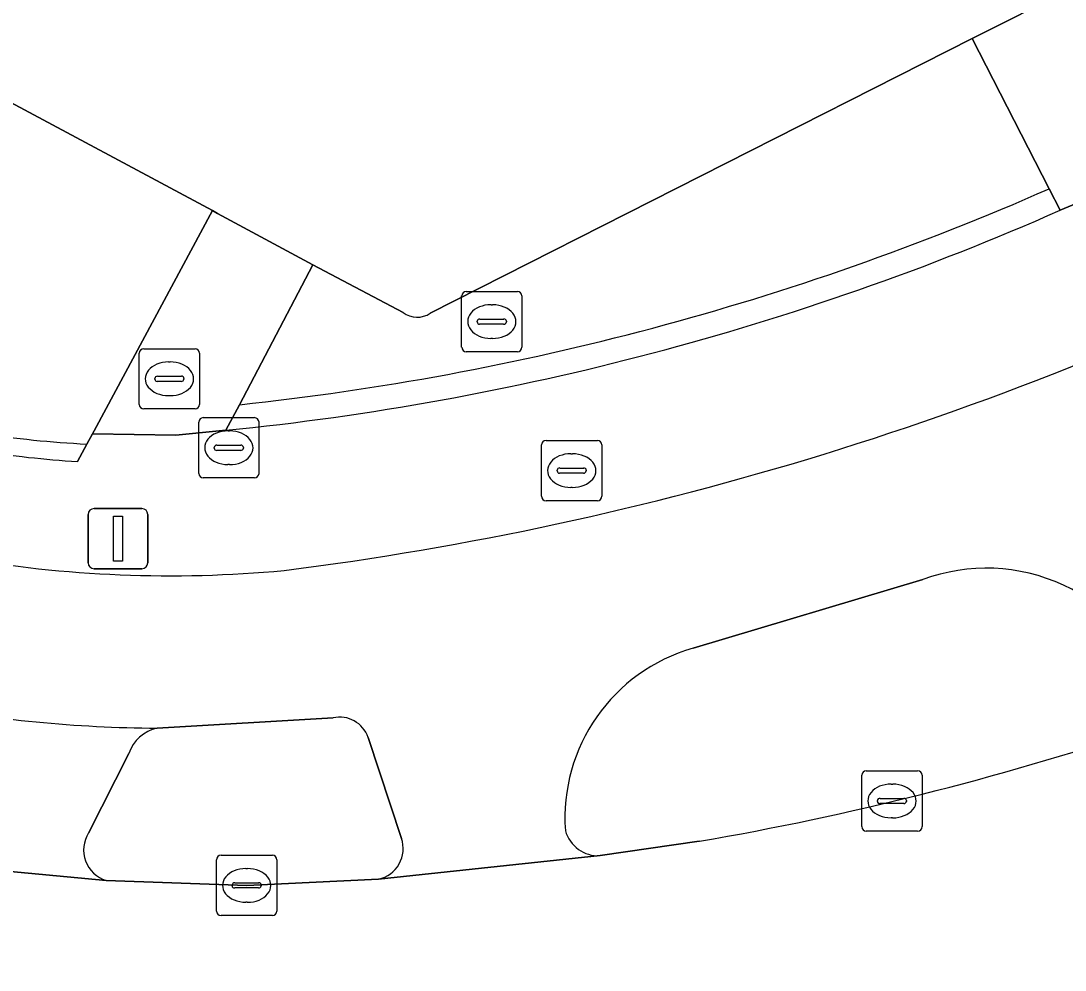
# Model space of a CAD drawing. Extents: x 159489 to 160304, y 383825 to 384531.
# Drawn here: x 160113.12 to 160130.45, y 383843.64 to 383859.41 of the extents above; entities that cross this region are included whole.
import ezdxf

# ---------------------------------------------------------------- set-up
doc = ezdxf.new("R2010")
doc.units = 0
for name, color, linetype in [('IMGEO_Fietspad_gesloten', 7, 'Continuous'), ('IMGEO_Groenvoorziening', 7, 'Continuous'), ('IMGEO_Haag', 7, 'Continuous'), ('IMGEO_Kolk', 7, 'Continuous'), ('IMGEO_Lichtmast', 7, 'Continuous'), ('IMGEO_Rijbaan_lokaal_gesloten', 7, 'Continuous'), ('IMGEO_Rijbaan_lokaal_open', 7, 'Continuous'), ('IMGEO_Rioolput', 7, 'Continuous'), ('IMGEO_Verkeerseiland_gesloten', 7, 'Continuous'), ('IMGEO_Verkeerseiland_groen', 7, 'Continuous'), ('IMGEO_Voetpad_open', 7, 'Continuous')]:
    doc.layers.add(name, color=color, linetype=linetype)

msp = doc.modelspace()

# ---------------------------------------------------------------- linework, layer by layer
at = {"layer": 'IMGEO_Fietspad_gesloten'}
for points in [[(160124.278, 383848.988), (160128.093, 383850.129)], [(160115.382, 383847.66), (160118.303, 383847.831)], [(160118.884, 383847.506), (160119.439, 383845.83)], [(160119.057, 383845.155), (160122.736, 383845.544)]]:
    msp.add_lwpolyline(points, dxfattribs=at)
for centre, radius, start, end in [((160110.845, 383902.838), 52.977, 277.2062, 297.0698), ((160115.596, 383870.409), 20.218, 259.9391, 275.3751), ((160129.148, 383847.283), 3.035, 19.7778, 110.3361), ((160125.082, 383846.17), 2.93, 105.9182, 184.1663), ((160115.567, 383870.652), 22.992, 259.5173, 269.5385), ((160118.415, 383847.349), 0.495, 18.5019, 103.0545), ((160122.705, 383846.11), 0.567, 195.6655, 273.1465), ((160118.952, 383845.66), 0.516, 281.7311, 19.2556)]:
    msp.add_arc(centre, radius, start, end, dxfattribs=at)
at = {"layer": 'IMGEO_Groenvoorziening'}
for points in [[(160116.3, 383856.255), (160109.665, 383859.816), (160108.908, 383855.168), (160108.39, 383855.224)], [(160130.192, 383856.619), (160128.913, 383859.113), (160119.918, 383854.55)], [(160130.375, 383856.262), (160130.192, 383856.619)], [(160114.218, 383852.379), (160114.311, 383852.55), (160114.338, 383852.6), (160116.3, 383856.255)], [(160119.466, 383854.563), (160117.969, 383855.355), (160116.749, 383853.032)], [(160116.749, 383853.032), (160116.526, 383852.607)], [(160114.061, 383852.089), (160114.218, 383852.379)]]:
    msp.add_lwpolyline(points, dxfattribs=at)
for centre, radius, start, end in [((160111.964, 383897.947), 45.169, 276.0806, 293.7997), ((160111.964, 383897.947), 45.169, 276.0806, 293.7997), ((160111.964, 383897.957), 45.579, 275.7442, 293.8244), ((160119.701, 383854.88), 0.395, 233.4028, 303.3023), ((160114.923, 383867.671), 15.308, 260.6994, 267.3602), ((160114.923, 383867.671), 15.308, 260.6994, 267.3602), ((160114.986, 383867.834), 15.772, 260.704, 266.6388)]:
    msp.add_arc(centre, radius, start, end, dxfattribs=at)
at = {"layer": 'IMGEO_Haag'}
for points in [[(160130.375, 383856.262), (160130.192, 383856.619)], [(160116.749, 383853.032), (160116.526, 383852.607)], [(160114.061, 383852.089), (160114.218, 383852.379)]]:
    msp.add_lwpolyline(points, dxfattribs=at)
for centre, radius, start, end in [((160111.964, 383897.947), 45.169, 276.0806, 293.7997), ((160111.964, 383897.957), 45.579, 275.7442, 293.8244), ((160114.923, 383867.671), 15.308, 260.6994, 267.3602), ((160114.986, 383867.834), 15.772, 260.704, 266.6388)]:
    msp.add_arc(centre, radius, start, end, dxfattribs=at)
at = {"layer": 'IMGEO_Kolk'}
for p, q in [((160127.155, 383846.952), (160128.007, 383846.952)), ((160127.08, 383846.026), (160127.08, 383846.878)), ((160128.081, 383846.878), (160128.081, 383846.026)), ((160127.568, 383846.732), (160127.593, 383846.732)), ((160127.339, 383846.446), (160127.339, 383846.458)), ((160127.777, 383846.409), (160127.379, 383846.409)), ((160127.382, 383846.495), (160127.78, 383846.495)), ((160127.823, 383846.458), (160127.823, 383846.446)), ((160127.591, 383846.172), (160127.566, 383846.172)), ((160128.007, 383845.952), (160127.155, 383845.952)), ((160116.444, 383845.55), (160117.296, 383845.55)), ((160116.369, 383844.624), (160116.369, 383845.476)), ((160117.37, 383845.476), (160117.37, 383844.624)), ((160116.857, 383845.33), (160116.882, 383845.33)), ((160116.628, 383845.044), (160116.628, 383845.056)), ((160117.066, 383845.007), (160116.668, 383845.007)), ((160116.671, 383845.093), (160117.069, 383845.093)), ((160117.112, 383845.056), (160117.112, 383845.044)), ((160116.88, 383844.77), (160116.855, 383844.77)), ((160117.296, 383844.55), (160116.444, 383844.55))]:
    msp.add_line(p, q, dxfattribs=at)
for points in [[(160127.155, 383846.952), (160128.007, 383846.952)], [(160127.08, 383846.026), (160127.08, 383846.878)], [(160128.081, 383846.878), (160128.081, 383846.026)], [(160128.007, 383845.952), (160127.155, 383845.952)], [(160116.444, 383845.55), (160117.296, 383845.55)], [(160116.369, 383844.624), (160116.369, 383845.476)], [(160117.37, 383845.476), (160117.37, 383844.624)], [(160117.296, 383844.55), (160116.444, 383844.55)]]:
    msp.add_lwpolyline(points, dxfattribs=at)
for centre, radius, start, end in [((160127.157, 383846.876), 0.0765, 91.552, 178.448), ((160127.157, 383846.876), 0.0765, 91.552, 178.448), ((160128.005, 383846.876), 0.0765, 1.552, 88.448), ((160128.005, 383846.876), 0.0765, 1.552, 88.448), ((160127.379, 383846.455), 0.0403, 85.8775, 175.7526), ((160127.376, 383846.445), 0.0366, 178.938, 274.7102), ((160127.78, 383846.452), 0.043, 264.8664, 352.4533), ((160127.784, 383846.457), 0.0386, 1.7309, 96.639), ((160127.157, 383846.028), 0.0765, 181.552, 268.448), ((160127.157, 383846.028), 0.0765, 181.552, 268.448), ((160128.005, 383846.028), 0.0765, 271.552, 358.448), ((160128.005, 383846.028), 0.0765, 271.552, 358.448), ((160116.446, 383845.474), 0.0765, 91.552, 178.448), ((160116.446, 383845.474), 0.0765, 91.552, 178.448), ((160117.294, 383845.474), 0.0765, 1.552, 88.448), ((160117.294, 383845.474), 0.0765, 1.552, 88.448), ((160116.668, 383845.053), 0.0403, 85.8775, 175.7526), ((160116.665, 383845.043), 0.0366, 178.938, 274.7102), ((160117.069, 383845.05), 0.043, 264.8664, 352.4533), ((160117.073, 383845.055), 0.0386, 1.7309, 96.639), ((160116.446, 383844.626), 0.0765, 181.552, 268.448), ((160116.446, 383844.626), 0.0765, 181.552, 268.448), ((160117.294, 383844.626), 0.0765, 271.552, 358.448), ((160117.294, 383844.626), 0.0765, 271.552, 358.448)]:
    msp.add_arc(centre, radius, start, end, dxfattribs=at)
for centre, major_axis, ratio, start_param, end_param in [((160127.567, 383846.452), (-0.387, 0.002), 0.722429, 4.712389, 7.853982), ((160127.592, 383846.452), (-0.39, 0.002), 0.717154, 1.570796, 4.712389), ((160116.856, 383845.05), (-0.387, 0.002), 0.722429, 4.712389, 7.853982), ((160116.881, 383845.05), (-0.39, 0.002), 0.717154, 1.570796, 4.712389)]:
    msp.add_ellipse(centre, major_axis=major_axis, ratio=ratio, start_param=start_param, end_param=end_param, dxfattribs=at)
at = {"layer": 'IMGEO_Lichtmast'}
for p, q in [((160114.338, 383851.308), (160115.128, 383851.308)), ((160115.128, 383851.308), (160114.338, 383851.308)), ((160114.238, 383850.408), (160114.238, 383851.208)), ((160114.238, 383851.208), (160114.238, 383850.408)), ((160115.228, 383851.208), (160115.228, 383850.408)), ((160115.228, 383850.408), (160115.228, 383851.208)), ((160115.128, 383850.308), (160114.338, 383850.308)), ((160114.338, 383850.308), (160115.128, 383850.308))]:
    msp.add_line(p, q, dxfattribs=at)
msp.add_lwpolyline([(160114.658, 383851.183), (160114.808, 383851.183), (160114.808, 383850.433), (160114.658, 383850.433), (160114.658, 383851.183)], dxfattribs=at)
for centre, start, end in [((160114.338, 383851.208), 90, 180), ((160114.338, 383851.208), 90, 180), ((160115.128, 383851.208), 0, 90), ((160115.128, 383851.208), 360, 90), ((160114.338, 383850.408), 180, 270), ((160114.338, 383850.408), 180, 270), ((160115.128, 383850.408), 270, 0), ((160115.128, 383850.408), 270, 0)]:
    msp.add_arc(centre, 0.1, start, end, dxfattribs=at)
at = {"layer": 'IMGEO_Rijbaan_lokaal_gesloten'}
msp.add_lwpolyline([(160124.383, 383845.784), (160122.736, 383845.544), (160119.057, 383845.155), (160116.87, 383845.05), (160114.536, 383845.134), (160110.352, 383845.526), (160107.67, 383841.055), (160109.547, 383840.631), (160111.313, 383840.383), (160111.653, 383840.364), (160112.447, 383840.319)], dxfattribs=at)
msp.add_arc((160115.889, 383895.135), 50.077, 279.7663, 288.4239, dxfattribs=at)
at = {"layer": 'IMGEO_Rijbaan_lokaal_open'}
for points in [[(160046.122, 383895.578), (160046.014, 383894.129), (160109.657, 383859.82), (160109.665, 383859.816), (160116.3, 383856.255), (160116.387, 383856.208), (160117.969, 383855.355), (160119.466, 383854.563)], [(160119.918, 383854.55), (160128.913, 383859.113), (160130.534, 383859.933), (160131.492, 383860.433)]]:
    msp.add_lwpolyline(points, dxfattribs=at)
msp.add_arc((160119.701, 383854.88), 0.395, 233.4028, 303.3023, dxfattribs=at)
at = {"layer": 'IMGEO_Rioolput'}
for p, q in [((160120.513, 383854.912), (160121.365, 383854.912)), ((160120.438, 383853.986), (160120.438, 383854.838)), ((160121.439, 383854.838), (160121.439, 383853.986)), ((160120.926, 383854.692), (160120.951, 383854.692)), ((160120.697, 383854.406), (160120.697, 383854.418)), ((160121.135, 383854.369), (160120.737, 383854.369)), ((160120.74, 383854.455), (160121.138, 383854.455)), ((160121.181, 383854.418), (160121.181, 383854.406)), ((160120.949, 383854.132), (160120.924, 383854.132)), ((160115.086, 383853.036), (160115.086, 383853.888)), ((160115.161, 383853.962), (160116.013, 383853.962)), ((160116.087, 383853.888), (160116.087, 383853.036)), ((160121.365, 383853.912), (160120.513, 383853.912)), ((160115.574, 383853.742), (160115.599, 383853.742)), ((160115.388, 383853.505), (160115.786, 383853.505)), ((160115.345, 383853.456), (160115.345, 383853.468)), ((160115.783, 383853.419), (160115.385, 383853.419)), ((160115.829, 383853.468), (160115.829, 383853.456)), ((160115.597, 383853.182), (160115.572, 383853.182)), ((160116.013, 383852.962), (160115.161, 383852.962)), ((160116.148, 383852.817), (160117, 383852.817)), ((160116.073, 383851.891), (160116.073, 383852.743)), ((160117.074, 383852.743), (160117.074, 383851.891)), ((160116.561, 383852.597), (160116.586, 383852.597)), ((160116.332, 383852.311), (160116.332, 383852.323)), ((160116.375, 383852.36), (160116.773, 383852.36)), ((160116.816, 383852.323), (160116.816, 383852.311)), ((160121.764, 383851.512), (160121.764, 383852.364)), ((160121.839, 383852.438), (160122.691, 383852.438)), ((160122.765, 383852.364), (160122.765, 383851.512)), ((160116.77, 383852.274), (160116.372, 383852.274)), ((160122.252, 383852.218), (160122.277, 383852.218)), ((160116.584, 383852.037), (160116.559, 383852.037)), ((160122.023, 383851.932), (160122.023, 383851.944)), ((160122.066, 383851.981), (160122.464, 383851.981)), ((160122.507, 383851.944), (160122.507, 383851.932)), ((160117, 383851.817), (160116.148, 383851.817)), ((160122.461, 383851.895), (160122.063, 383851.895)), ((160122.275, 383851.658), (160122.25, 383851.658)), ((160122.691, 383851.438), (160121.839, 383851.438))]:
    msp.add_line(p, q, dxfattribs=at)
for points in [[(160120.513, 383854.912), (160121.365, 383854.912)], [(160120.438, 383853.986), (160120.438, 383854.838)], [(160121.439, 383854.838), (160121.439, 383853.986)], [(160115.086, 383853.036), (160115.086, 383853.888)], [(160115.161, 383853.962), (160116.013, 383853.962)], [(160116.087, 383853.888), (160116.087, 383853.036)], [(160121.365, 383853.912), (160120.513, 383853.912)], [(160116.013, 383852.962), (160115.161, 383852.962)], [(160116.148, 383852.817), (160117, 383852.817)], [(160116.073, 383851.891), (160116.073, 383852.743)], [(160117.074, 383852.743), (160117.074, 383851.891)], [(160121.764, 383851.512), (160121.764, 383852.364)], [(160121.839, 383852.438), (160122.691, 383852.438)], [(160122.765, 383852.364), (160122.765, 383851.512)], [(160117, 383851.817), (160116.148, 383851.817)], [(160122.691, 383851.438), (160121.839, 383851.438)]]:
    msp.add_lwpolyline(points, dxfattribs=at)
for centre, radius, start, end in [((160120.515, 383854.836), 0.0765, 91.552, 178.448), ((160120.515, 383854.836), 0.0765, 91.552, 178.448), ((160121.363, 383854.836), 0.0765, 1.552, 88.448), ((160121.363, 383854.836), 0.0765, 1.552, 88.448), ((160120.737, 383854.415), 0.0403, 85.8775, 175.7526), ((160120.734, 383854.405), 0.0366, 178.938, 274.7102), ((160121.138, 383854.412), 0.043, 264.8664, 352.4533), ((160121.142, 383854.417), 0.0386, 1.7309, 96.639), ((160115.163, 383853.886), 0.0765, 91.552, 178.448), ((160115.163, 383853.886), 0.0765, 91.552, 178.448), ((160116.011, 383853.886), 0.0765, 1.552, 88.448), ((160116.011, 383853.886), 0.0765, 1.552, 88.448), ((160120.515, 383853.988), 0.0765, 181.552, 268.448), ((160120.515, 383853.988), 0.0765, 181.552, 268.448), ((160121.363, 383853.988), 0.0765, 271.552, 358.448), ((160121.363, 383853.988), 0.0765, 271.552, 358.448), ((160115.385, 383853.465), 0.0403, 85.8775, 175.7526), ((160115.79, 383853.467), 0.0386, 1.7309, 96.639), ((160115.382, 383853.455), 0.0366, 178.938, 274.7102), ((160115.786, 383853.462), 0.043, 264.8664, 352.4533), ((160115.163, 383853.038), 0.0765, 181.552, 268.448), ((160115.163, 383853.038), 0.0765, 181.552, 268.448), ((160116.011, 383853.038), 0.0765, 271.552, 358.448), ((160116.011, 383853.038), 0.0765, 271.552, 358.448), ((160116.15, 383852.741), 0.0765, 91.552, 178.448), ((160116.15, 383852.741), 0.0765, 91.552, 178.448), ((160116.998, 383852.741), 0.0765, 1.552, 88.448), ((160116.998, 383852.741), 0.0765, 1.552, 88.448), ((160116.372, 383852.32), 0.0403, 85.8775, 175.7526), ((160116.369, 383852.31), 0.0366, 178.938, 274.7102), ((160116.773, 383852.317), 0.043, 264.8664, 352.4533), ((160116.777, 383852.322), 0.0386, 1.7309, 96.639), ((160121.841, 383852.362), 0.0765, 91.552, 178.448), ((160121.841, 383852.362), 0.0765, 91.552, 178.448), ((160122.689, 383852.362), 0.0765, 1.552, 88.448), ((160122.689, 383852.362), 0.0765, 1.552, 88.448), ((160122.063, 383851.941), 0.0403, 85.8775, 175.7526), ((160122.468, 383851.943), 0.0386, 1.7309, 96.639), ((160116.15, 383851.893), 0.0765, 181.552, 268.448), ((160116.15, 383851.893), 0.0765, 181.552, 268.448), ((160116.998, 383851.893), 0.0765, 271.552, 358.448), ((160116.998, 383851.893), 0.0765, 271.552, 358.448), ((160122.06, 383851.931), 0.0366, 178.938, 274.7102), ((160122.464, 383851.938), 0.043, 264.8664, 352.4533), ((160121.841, 383851.514), 0.0765, 181.552, 268.448), ((160121.841, 383851.514), 0.0765, 181.552, 268.448), ((160122.689, 383851.514), 0.0765, 271.552, 358.448), ((160122.689, 383851.514), 0.0765, 271.552, 358.448)]:
    msp.add_arc(centre, radius, start, end, dxfattribs=at)
for centre, major_axis, ratio, start_param, end_param in [((160120.925, 383854.412), (-0.387, 0.002), 0.722429, 4.712389, 7.853982), ((160120.95, 383854.412), (-0.39, 0.002), 0.717154, 1.570796, 4.712389), ((160115.573, 383853.462), (-0.387, 0.002), 0.722429, 4.712389, 7.853982), ((160115.598, 383853.462), (-0.39, 0.002), 0.717154, 1.570796, 4.712389), ((160116.56, 383852.317), (-0.387, 0.002), 0.722429, 4.712389, 7.853982), ((160116.585, 383852.317), (-0.39, 0.002), 0.717154, 1.570796, 4.712389), ((160122.251, 383851.938), (-0.387, 0.002), 0.722429, 4.712389, 7.853982), ((160122.276, 383851.938), (-0.39, 0.002), 0.717154, 1.570796, 4.712389)]:
    msp.add_ellipse(centre, major_axis=major_axis, ratio=ratio, start_param=start_param, end_param=end_param, dxfattribs=at)
at = {"layer": 'IMGEO_Verkeerseiland_gesloten'}
for points in [[(160118.303, 383847.831), (160115.382, 383847.66)], [(160119.439, 383845.83), (160118.884, 383847.506)], [(160114.914, 383847.24), (160114.245, 383845.92)], [(160114.536, 383845.134), (160116.87, 383845.05), (160119.057, 383845.155)]]:
    msp.add_lwpolyline(points, dxfattribs=at)
for centre, radius, start, end in [((160118.415, 383847.349), 0.495, 18.5019, 103.0545), ((160115.523, 383847.033), 0.643, 102.6257, 161.1862), ((160114.693, 383845.639), 0.529, 147.8603, 252.7718), ((160118.952, 383845.66), 0.516, 281.7311, 19.2556)]:
    msp.add_arc(centre, radius, start, end, dxfattribs=at)
at = {"layer": 'IMGEO_Verkeerseiland_groen'}
for points in [[(160128.093, 383850.129), (160124.278, 383848.988)], [(160122.736, 383845.544), (160124.383, 383845.784)]]:
    msp.add_lwpolyline(points, dxfattribs=at)
for centre, radius, start, end in [((160129.148, 383847.283), 3.035, 19.7778, 110.3361), ((160125.082, 383846.17), 2.93, 105.9182, 184.1663), ((160115.889, 383895.135), 50.077, 279.7663, 288.4239), ((160122.705, 383846.11), 0.567, 195.6655, 273.1465)]:
    msp.add_arc(centre, radius, start, end, dxfattribs=at)
at = {"layer": 'IMGEO_Voetpad_open'}
for points in [[(160130.534, 383859.933), (160128.913, 383859.113), (160130.192, 383856.619), (160130.375, 383856.262), (160132.055, 383856.964), (160131.873, 383857.32)], [(160117.969, 383855.355), (160116.387, 383856.208), (160116.3, 383856.255), (160114.338, 383852.6), (160114.311, 383852.55), (160115.692, 383852.528), (160116.526, 383852.607), (160116.749, 383853.032)]]:
    msp.add_lwpolyline(points, close=True, dxfattribs=at)
for points in [[(160132.055, 383856.964), (160130.375, 383856.262)], [(160116.526, 383852.607), (160115.692, 383852.528), (160114.311, 383852.55), (160114.218, 383852.379), (160114.061, 383852.089)], [(160114.245, 383845.92), (160114.914, 383847.24)], [(160110.352, 383845.526), (160114.536, 383845.134)]]:
    msp.add_lwpolyline(points, dxfattribs=at)
for centre, radius, start, end in [((160111.964, 383897.957), 45.579, 275.7442, 293.8244), ((160110.845, 383902.838), 52.977, 277.2062, 297.0698), ((160114.986, 383867.834), 15.772, 260.704, 266.6388), ((160115.596, 383870.409), 20.218, 259.9391, 275.3751), ((160115.567, 383870.652), 22.992, 259.5173, 269.5385), ((160115.523, 383847.033), 0.643, 102.6257, 161.1862), ((160114.693, 383845.639), 0.529, 147.8603, 252.7718)]:
    msp.add_arc(centre, radius, start, end, dxfattribs=at)

doc.saveas('drawing.dxf')
